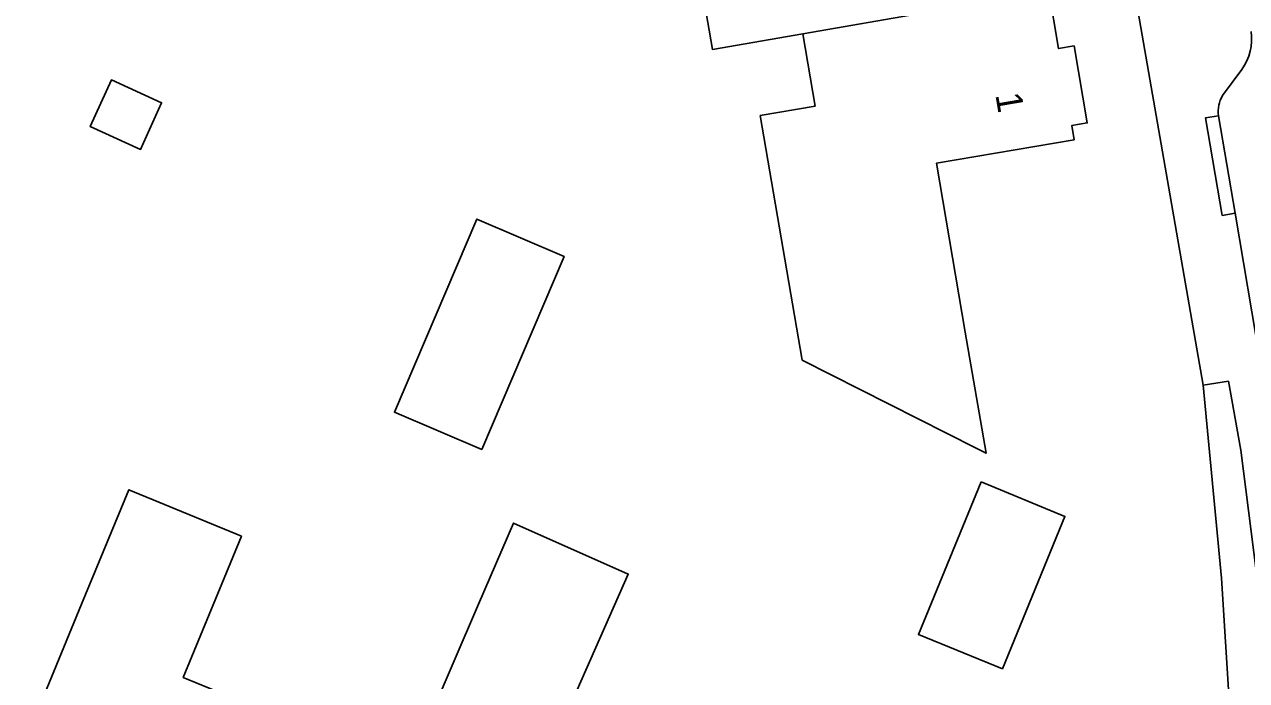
# Model space of a CAD drawing. Extents: x 162879 to 165540, y 384011 to 385181.
# Drawn here: x 163831.35 to 163878.05, y 384592.16 to 384617.23 of the extents above; entities that cross this region are included whole.
import ezdxf

# ---------------------------------------------------------------- set-up
doc = ezdxf.new("R2010")
doc.units = 0
for name, color, linetype in [('IMGEO_Erf', 7, 'Continuous'), ('IMGEO_Groenvoorziening', 7, 'Continuous'), ('IMGEO_Pand', 7, 'Continuous'), ('IMGEO_Pand_nummerreeks', 7, 'Continuous'), ('IMGEO_Parkeervlak_open', 7, 'Continuous'), ('IMGEO_Voetpad_open', 7, 'Continuous')]:
    doc.layers.add(name, color=color, linetype=linetype)

msp = doc.modelspace()

# ---------------------------------------------------------------- linework, layer by layer
at = {"layer": 'IMGEO_Erf'}
for points in [[(163799.826, 384593.865), (163799.9, 384594.018), (163806.282, 384591.401), (163806.205, 384591.228), (163859.512, 384569.182), (163870.006, 384564.899), (163877.72, 384586.145), (163877.092, 384596.073), (163876.394, 384603.445), (163868.915, 384646.347)], [(163870.492, 384618.515), (163870.869, 384616.31), (163871.46, 384616.411), (163871.963, 384613.469), (163871.373, 384613.369), (163871.465, 384612.827), (163866.201, 384611.925), (163867.304, 384605.477), (163868.096, 384600.847), (163867.717, 384601.039), (163861.073, 384604.409), (163859.472, 384613.75), (163861.565, 384614.109), (163861.093, 384616.868), (163857.643, 384616.277), (163856.732, 384621.6)]]:
    msp.add_lwpolyline(points, dxfattribs=at)
for points in [[(163834.672, 384615.109), (163836.594, 384614.24), (163835.789, 384612.459), (163833.867, 384613.328)], [(163851.971, 384608.368), (163848.824, 384600.995), (163845.488, 384602.418), (163848.635, 384609.792)], [(163839.643, 384597.677), (163837.418, 384592.285), (163840.338, 384591.08), (163839.407, 384588.824), (163837.466, 384584.12), (163831.941, 384586.4), (163833.316, 384589.733), (163831.619, 384590.434), (163833.536, 384595.078), (163835.341, 384599.453)], [(163867.905, 384599.752), (163871.109, 384598.438), (163868.72, 384592.615), (163865.516, 384593.929)], [(163850.038, 384598.178), (163854.428, 384596.233), (163852.278, 384591.378), (163856.637, 384589.447), (163855.027, 384585.811), (163854.051, 384586.243), (163852.29, 384582.267), (163851.532, 384582.603), (163850.731, 384582.294), (163849.573, 384582.807), (163849.316, 384583.472), (163848.369, 384583.892), (163848.846, 384584.97), (163846.735, 384585.905), (163848.433, 384589.737), (163846.731, 384590.491), (163848.707, 384595.085)]]:
    msp.add_lwpolyline(points, close=True, dxfattribs=at)
at = {"layer": 'IMGEO_Groenvoorziening'}
msp.add_lwpolyline([(163878.525, 384595.56), (163877.838, 384600.971), (163877.359, 384603.601), (163876.394, 384603.445), (163877.092, 384596.073), (163877.72, 384586.145), (163870.006, 384564.899), (163872.567, 384563.854), (163875.144, 384571.725), (163876.795, 384576.84)], dxfattribs=at)
at = {"layer": 'IMGEO_Pand'}
for points in [[(163870.492, 384618.515), (163870.137, 384620.591), (163870.727, 384620.692), (163870.225, 384623.634), (163869.633, 384623.533), (163869.542, 384624.064), (163864.295, 384623.168), (163863.774, 384626.22), (163857.51, 384625.14), (163854.849, 384624.685), (163855.228, 384622.467), (163856.732, 384621.6), (163857.643, 384616.277), (163861.093, 384616.868)], [(163866.201, 384611.925), (163871.465, 384612.827), (163871.373, 384613.369), (163871.963, 384613.469), (163871.46, 384616.411), (163870.869, 384616.31), (163870.492, 384618.515), (163861.093, 384616.868), (163861.565, 384614.109), (163859.472, 384613.75), (163861.073, 384604.409), (163867.717, 384601.039), (163868.096, 384600.847), (163867.304, 384605.477)], [(163836.594, 384614.24), (163834.672, 384615.109), (163833.867, 384613.328), (163835.789, 384612.459)], [(163848.635, 384609.792), (163845.488, 384602.418), (163848.824, 384600.995), (163851.971, 384608.368)], [(163837.418, 384592.285), (163839.643, 384597.677), (163835.341, 384599.453), (163833.536, 384595.078), (163831.619, 384590.434), (163833.316, 384589.733), (163831.941, 384586.4), (163837.466, 384584.12), (163839.407, 384588.824), (163840.338, 384591.08)], [(163867.905, 384599.752), (163865.516, 384593.929), (163868.72, 384592.615), (163871.109, 384598.438)], [(163852.278, 384591.378), (163854.428, 384596.233), (163850.038, 384598.178), (163848.707, 384595.085), (163846.731, 384590.491), (163848.433, 384589.737), (163846.735, 384585.905), (163848.846, 384584.97), (163848.369, 384583.892), (163849.316, 384583.472), (163849.573, 384582.807), (163850.731, 384582.294), (163851.532, 384582.603), (163852.29, 384582.267), (163854.051, 384586.243), (163855.027, 384585.811), (163856.637, 384589.447)]]:
    msp.add_lwpolyline(points, close=True, dxfattribs=at)
at = {"layer": 'IMGEO_Parkeervlak_open'}
for points in [[(163877.869, 384615.512), (163877.138, 384614.511)], [(163876.974, 384613.745), (163877.616, 384610.016), (163878.567, 384604.361)]]:
    msp.add_lwpolyline(points, dxfattribs=at)
for centre, radius, start, end in [((163876.228, 384616.687), 2.018, 324.3895, 7.9646), ((163878.187, 384613.886), 1.221, 149.2029, 186.628)]:
    msp.add_arc(centre, radius, start, end, dxfattribs=at)
at = {"layer": 'IMGEO_Voetpad_open'}
for points in [[(163872.782, 384648.079), (163872.29, 384647.995), (163870.412, 384658.978), (163868.847, 384658.295), (163867.391, 384655.564), (163868.638, 384648.333), (163868.915, 384646.347), (163876.394, 384603.445), (163877.359, 384603.601), (163877.838, 384600.971), (163878.525, 384595.56)], [(163877.138, 384614.511), (163877.869, 384615.512)], [(163878.567, 384604.361), (163877.616, 384610.016), (163877.124, 384609.932), (163876.482, 384613.661), (163876.974, 384613.745)]]:
    msp.add_lwpolyline(points, dxfattribs=at)
msp.add_lwpolyline([(163876.974, 384613.745), (163876.482, 384613.661), (163877.124, 384609.932), (163877.616, 384610.016)], close=True, dxfattribs=at)
for centre, radius, start, end in [((163876.228, 384616.687), 2.018, 324.3895, 7.9646), ((163878.187, 384613.886), 1.221, 149.2029, 186.628)]:
    msp.add_arc(centre, radius, start, end, dxfattribs=at)

# ---------------------------------------------------------------- texts
at = {"layer": 'IMGEO_Pand_nummerreeks'}
msp.add_text('1', height=1, rotation=279.7, dxfattribs=at).set_placement((163868.451, 384614.545))

doc.saveas('drawing.dxf')
